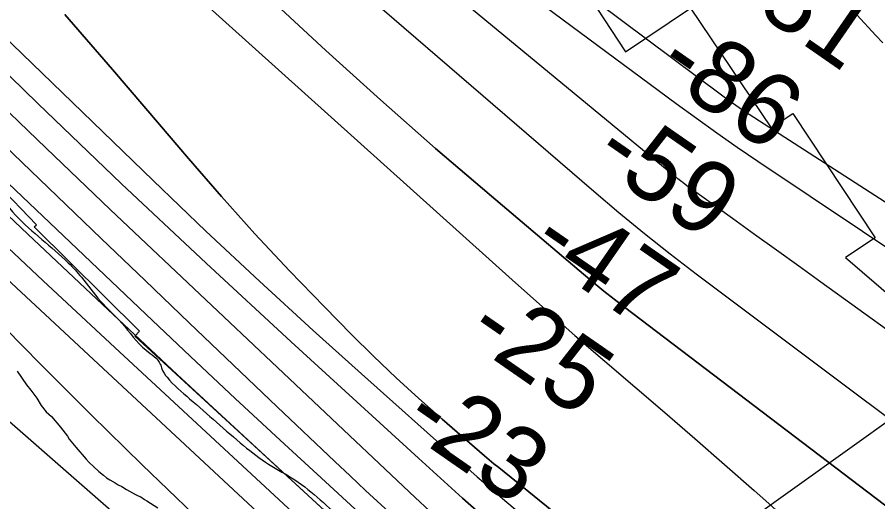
# Model space of a CAD drawing. Extents: x 3297772 to 3335630, y 634068 to 659439.
# Drawn here: x 3314957 to 3315749, y 648817 to 649262 of the extents above; entities that cross this region are included whole.
import ezdxf

# ---------------------------------------------------------------- set-up
doc = ezdxf.new("R2010")
doc.units = 0
for name, color, linetype in [('V-RIVR-EDGE', 7, 'Continuous'), ('V-RIVR-RANG', 7, 'Continuous'), ('V-RRAP-RVMT', 7, 'Continuous'), ('V-SITE-VEGE', 7, 'Continuous'), ('V-TOPO-DPTH', 7, 'Continuous'), ('V-TOPO-MAJR', 7, 'Continuous'), ('V-TOPO-MINR', 7, 'Continuous'), ('V-TOPO-WATR', 7, 'Continuous')]:
    doc.layers.add(name, color=color, linetype=linetype)

msp = doc.modelspace()

# ---------------------------------------------------------------- linework, layer by layer
at = {"layer": 'V-RIVR-EDGE'}
msp.add_spline([(3314761.96, 649274.13), (3314790.41, 649247.37), (3314813.75, 649224.65), (3314842.19, 649196.8), (3314862.25, 649176.28), (3314886.68, 649152.09), (3314900.17, 649138.17), (3314917.68, 649122.77), (3314932.63, 649107.75), (3314956.32, 649080.27), (3314980.03, 649058.28), (3315004.47, 649036.65), (3315016.5, 649023.47), (3315033.99, 649001.49), (3315053.68, 648981.34), (3315075.92, 648956.42), (3315089.04, 648943.6), (3315090.5, 648939.21), (3315095.23, 648931.52), (3315116.02, 648911.73), (3315165.62, 648868.83), (3315188.61, 648851.6), (3315212.7, 648837.28), (3315236.05, 648818.95), (3315259.03, 648798.78), (3315272.17, 648788.15), (3315288.96, 648777.87), (3315298.45, 648775.29), (3315308.31, 648771.25), (3315320.36, 648764.64), (3315332.04, 648756.2), (3315345.54, 648749.22), (3315365.99, 648738.57), (3315396.29, 648721.68), (3315420.02, 648711.02), (3315449.6, 648697.42), (3315476.26, 648687.12), (3315490.87, 648684.89), (3315496.72, 648684.15), (3315504.02, 648679.38), (3315514.6, 648672.04), (3315516.78, 648666.91), (3315520.77, 648653.38), (3315526.95, 648639.84), (3315536.79, 648627.02), (3315542.99, 648621.52), (3315546.65, 648621.15), (3315552.49, 648618.57), (3315560.15, 648612.71), (3315568.54, 648604.64), (3315578.02, 648595.85), (3315592.98, 648584.84), (3315611.6, 648575.66), (3315624.38, 648570.14), (3315634.97, 648566.83), (3315640.81, 648563.52), (3315648.49, 648562.41), (3315656.17, 648563.12), (3315662.38, 648563.84), (3315671.15, 648560.89), (3315676.25, 648556.12), (3315679.17, 648552.83), (3315684.29, 648552.08), (3315687.94, 648550.98), (3315695.94, 648534.87), (3315725.4, 648474.85), (3315731.95, 648461.31), (3315736.69, 648455.81), (3315746.53, 648446.65), (3315756.75, 648438.22), (3315765.49, 648425.77), (3315772.76, 648408.94), (3315789.52, 648388.06), (3315803.72, 648364.63), (3315814.28, 648346.69), (3315829.95, 648328.37), (3315850.74, 648307.49), (3315869.69, 648285.51), (3315901.78, 648253.62), (3315937.52, 648219.54), (3315960.49, 648195.36), (3315980.91, 648175.57), (3315989.31, 648173.35), (3316000.63, 648165.28), (3316008.65, 648158.32), (3316031.64, 648140.71), (3316054.63, 648124.21), (3316085.29, 648105.49), (3316118.5, 648083.11), (3316140.03, 648068.8), (3316157.19, 648061.81), (3316170.34, 648056.66), (3316187.12, 648044.92), (3316195.52, 648041.24), (3316205.38, 648037.93), (3316215.24, 648033.15), (3316238.61, 648020.67), (3316243.71, 648016.63), (3316255.02, 648007.47), (3316268.9, 648000.12), (3316287.88, 647988.38), (3316303.58, 647982.86), (3316316.73, 647978.44), (3316339.37, 647969.97), (3316356.17, 647962.25), (3316375.52, 647951.24), (3316396.32, 647938.03), (3316428.44, 647920.4), (3316474.07, 647891.41), (3316489.4, 647882.24), (3316507.65, 647873.42), (3316517.51, 647867.91), (3316537.95, 647856.89), (3316563.51, 647842.94), (3316578.83, 647832.3), (3316609.5, 647815.04), (3316632.86, 647802.19), (3316646.72, 647790.82), (3316669.34, 647772.49), (3316682.11, 647762.22), (3316696.35, 647755.24), (3316758.75, 647713.78), (3316797.81, 647691.02), (3316819.71, 647676.71), (3316836.86, 647665.7), (3316864.97, 647650.65), (3316895.64, 647634.12), (3316912.43, 647623.11), (3316940.9, 647606.59), (3316996.75, 647574.65), (3317044.57, 647546.75), (3317079.24, 647525.1), (3317111.36, 647506.38), (3317148.23, 647484.72), (3317188.38, 647460.86), (3317213.92, 647442.15), (3317231.44, 647430.41), (3317255.17, 647416.83), (3317274.14, 647402.16), (3317293.12, 647391.14), (3317310.28, 647384.52), (3317333.65, 647373.5), (3317372.71, 647350.37), (3317404.1, 647330.92), (3317490.98, 647282.82), (3317527.85, 647261.52), (3317547.19, 647249.78), (3317572.38, 647235.83), (3317600.86, 647222.6), (3317628.97, 647207.9), (3317656.71, 647189.92), (3317738.1, 647140.37), (3317755.27, 647133.39), (3317770.25, 647129.33), (3317784.85, 647122.71), (3317816.97, 647104.72), (3317840.71, 647094.79), (3317860.06, 647086.34), (3317887.44, 647070.92), (3317915.19, 647055.49), (3317952.07, 647039.68), (3317972.88, 647031.59), (3318008.3, 647014.32), (3318036.78, 647000.36), (3318074.38, 646981.62), (3318112.35, 646961.06), (3318142.65, 646943.44), (3318179.16, 646929.09), (3318205.1, 646919.89), (3318226.27, 646909.6), (3318257.67, 646892.34), (3318275.56, 646883.53), (3318288.34, 646879.47), (3318295.65, 646878.72), (3318317.19, 646868.8), (3318334.34, 646857.06), (3318347.84, 646845.7), (3318357.33, 646839.46), (3318416.47, 646806.41), (3318459.18, 646781.45), (3318477.06, 646771.9), (3318502.98, 646757.21), (3318530, 646743.26), (3318562.13, 646728.56), (3318605.95, 646708.71), (3318643.93, 646694.36), (3318672.78, 646684.05), (3318689.95, 646679.62), (3318708.95, 646676.28), (3318727.21, 646668.56), (3318754.96, 646656.8), (3318823.61, 646624.46), (3318845.88, 646613.07), (3318855.73, 646607.93), (3318871.06, 646596.56), (3318891.87, 646586.27), (3318910.49, 646578.55), (3318938.61, 646566.78), (3318967.1, 646557.57), (3318997.78, 646547.63), (3319022.25, 646539.16), (3319054.39, 646528.11), (3319074.84, 646519.66), (3319089.46, 646516.33), (3319112.47, 646508.23), (3319131.82, 646500.14), (3319166.88, 646486.53), (3319188.43, 646478.8), (3319196.47, 646478.41), (3319208.52, 646474.73), (3319216.19, 646471.42), (3319227.88, 646467), (3319243.95, 646462.21), (3319256.73, 646456.33), (3319262.2, 646449.74), (3319272.42, 646444.6), (3319289.22, 646438.34), (3319307.11, 646430.25), (3319322.08, 646420.71), (3319337.4, 646408.98), (3319358.2, 646395.03), (3319379.01, 646382.55), (3319389.6, 646379.97), (3319400.56, 646376.29), (3319407.49, 646370.42), (3319419.9, 646362.71), (3319436.33, 646355), (3319463.35, 646343.96), (3319503.52, 646327.78), (3319544.44, 646316.71), (3319579.51, 646307.12), (3319606.17, 646299.38), (3319635.03, 646290.9), (3319681.43, 646280.92), (3319730.75, 646269.46), (3319772.77, 646260.58), (3319801.26, 646254.66), (3319808.94, 646254.65), (3319821.73, 646251.32), (3319836.34, 646248), (3319850.96, 646245.77), (3319868.14, 646245.36), (3319890.79, 646242.38), (3319906.87, 646237.95), (3319922.21, 646232.07), (3319930.98, 646230.95), (3319937.92, 646232.03), (3319943.77, 646231.28), (3319960.57, 646225.03), (3319978.84, 646220.6), (3319994.55, 646217.63), (3320020.12, 646210.62), (3320049.71, 646202.51), (3320078.21, 646196.59), (3320106.71, 646192.13), (3320126.8, 646188.06), (3320144.34, 646184), (3320162.97, 646178.1), (3320179.77, 646173.67), (3320196.59, 646173.27), (3320205.36, 646171.42), (3320223.26, 646166.62), (3320274.75, 646148.95), (3320298.86, 646141.21), (3320341.6, 646127.21), (3320376.3, 646115.8), (3320397.48, 646108.07), (3320422.68, 646098.5), (3320444.95, 646088.58), (3320487.3, 646068.37), (3320513.95, 646053.68), (3320559.94, 646025.78), (3320596.07, 646001.2), (3320629.65, 645979.55), (3320649.72, 645963.78), (3320673.08, 645949.83), (3320682.93, 645941.77), (3320711.02, 645921.23)], degree=3, dxfattribs=at)
at = {"layer": 'V-RIVR-RANG'}
msp.add_line((3315168.94, 648470.69), (3315983.31, 649052.76), dxfattribs=at)
at = {"layer": 'V-RRAP-RVMT'}
for p, q in [((3315446.35, 649337.87), (3315516.77, 649230.52)), ((3315516.77, 649230.52), (3315576.39, 649270.71)), ((3315576.39, 649270.71), (3315650.75, 649160.88)), ((3315650.75, 649160.88), (3315670.5, 649173.91)), ((3315670.5, 649173.91), (3315746.27, 649059.75)), ((3314975.24, 649071.76), (3314885.49, 649164.43)), ((3314973.17, 649069.72), (3314975.24, 649071.76)), ((3315069.98, 648974.01), (3314973.17, 649069.72)), ((3315746.27, 649059.75), (3315718.98, 649041.64)), ((3315718.98, 649041.64), (3315797.07, 648974)), ((3315065.59, 648969.28), (3315069.98, 648974.01)), ((3315269.23, 648782.3), (3315065.59, 648969.28))]:
    msp.add_line(p, q, dxfattribs=at)
at = {"layer": 'V-SITE-VEGE'}
msp.add_lwpolyline([(3314957.3, 648937.24), (3314966, 648924.53), (3314970.07, 648919.64), (3314975.49, 648912.4), (3314979.36, 648905.76), (3314984.2, 648899.89), (3314988.86, 648895.39), (3314997.19, 648885.61), (3315003.58, 648877.4), (3315005.32, 648874.66), (3315011.52, 648867.23), (3315021.01, 648856.27), (3315023.73, 648853.33), (3315027.61, 648849.42), (3315032.65, 648844.91), (3315036.73, 648841.58), (3315039.64, 648839.23), (3315042.55, 648837.27), (3315047.41, 648834.51), (3315050.32, 648832.75), (3315053.63, 648831.17), (3315057.9, 648828.43), (3315066.26, 648823.91), (3315068.59, 648822.53), (3315071.12, 648821.55), (3315074.42, 648819.39), (3315076.75, 648818.01), (3315086.66, 648811.54)], dxfattribs=at)
at = {"layer": 'V-TOPO-DPTH'}
for points in [[(3316694.21, 648100.87), (3316227.47, 648453.61), (3316210.66, 648466.34), (3316193.86, 648479.09), (3316177.1, 648491.88), (3316160.35, 648504.7), (3316072.3, 648572.19), (3316011.52, 648618.74), (3315950.7, 648665.23), (3315889.82, 648711.65), (3315828.9, 648758.02), (3315515.92, 648995.94), (3315506.37, 649003.32), (3315496.89, 649010.8), (3315487.52, 649018.43), (3315478.24, 649026.15), (3315393.43, 649097.82), (3315342.16, 649141.86), (3315291.37, 649186.43), (3315241.29, 649231.81), (3315191.7, 649277.72), (3314843.59, 649605.16)], [(3316694.21, 648100.87), (3316227.47, 648453.61), (3316210.66, 648466.34), (3316193.86, 648479.09), (3316177.1, 648491.88), (3316160.35, 648504.7), (3316072.3, 648572.19), (3316011.52, 648618.74), (3315950.7, 648665.23), (3315889.82, 648711.65), (3315828.9, 648758.02), (3315515.92, 648995.94), (3315506.37, 649003.32), (3315496.89, 649010.8), (3315487.52, 649018.43), (3315478.24, 649026.15), (3315393.43, 649097.82), (3315342.16, 649141.86), (3315291.37, 649186.43), (3315241.29, 649231.81), (3315191.7, 649277.72), (3314843.59, 649605.16)], [(3315125.2, 649279.66), (3315415.72, 649018.26), (3315442.85, 648994.07), (3315470.13, 648970.05), (3315497.62, 648946.28), (3315525.25, 648922.67), (3315552.91, 648899.09), (3315580.46, 648875.38), (3315607.84, 648851.47), (3315635.11, 648827.44), (3315645.67, 648818.08), (3315677.84, 648788.96), (3315709.63, 648759.44), (3315740.85, 648729.32), (3315771.69, 648698.79)], [(3315125.2, 649279.66), (3315415.72, 649018.26), (3315442.85, 648994.07), (3315470.13, 648970.05), (3315497.62, 648946.28), (3315525.25, 648922.67), (3315552.91, 648899.09), (3315580.46, 648875.38), (3315607.84, 648851.47), (3315635.11, 648827.44), (3315645.67, 648818.08), (3315677.84, 648788.96), (3315709.63, 648759.44), (3315740.85, 648729.32), (3315771.69, 648698.79)], [(3315001.32, 649264.75), (3315044.99, 649214.34), (3315088.39, 649163.69), (3315114.82, 649132.58), (3315145.19, 649097.66), (3315176.07, 649063.21), (3315207.72, 649029.47), (3315239.88, 648996.19), (3315264.86, 648970.93), (3315285.15, 648950.89), (3315305.74, 648931.17), (3315326.78, 648911.94), (3315348.13, 648893.03), (3315382.61, 648863.21), (3315386.97, 648859.48), (3315391.35, 648855.78), (3315395.76, 648852.12), (3315400.2, 648848.5), (3315681.35, 648620.88), (3315745.73, 648568.71), (3315810.07, 648516.49)], [(3315810.07, 648516.49), (3315745.73, 648568.71), (3315681.35, 648620.88), (3315400.2, 648848.5), (3315395.76, 648852.12), (3315391.35, 648855.78), (3315386.97, 648859.48), (3315382.61, 648863.21), (3315348.13, 648893.03), (3315326.78, 648911.94), (3315305.74, 648931.17), (3315285.15, 648950.89), (3315264.86, 648970.93), (3315239.88, 648996.19), (3315207.72, 649029.47), (3315176.07, 649063.21), (3315145.19, 649097.66), (3315114.82, 649132.58), (3315088.39, 649163.69), (3315044.99, 649214.34), (3315001.32, 649264.75)], [(3315781.86, 648447.38), (3315740.64, 648484.37), (3315699.56, 648521.51), (3315658.7, 648558.9), (3315617.98, 648596.44), (3315577.21, 648633.92), (3315536.22, 648671.16), (3315494.89, 648708.02), (3315453.34, 648744.64), (3315407.75, 648784.47), (3315387.27, 648802.48), (3315366.87, 648820.59), (3315346.6, 648838.83), (3315326.41, 648857.17), (3315209.43, 648964.14), (3315131.2, 649036.45), (3315053.5, 649109.3), (3314976.57, 649182.98), (3314900.16, 649257.2)], [(3314900.16, 649257.2), (3314976.57, 649182.98), (3315053.5, 649109.3), (3315131.2, 649036.45), (3315209.43, 648964.14), (3315326.41, 648857.17), (3315346.6, 648838.83), (3315366.87, 648820.59), (3315387.27, 648802.48), (3315407.75, 648784.47), (3315453.34, 648744.64), (3315494.89, 648708.02), (3315536.22, 648671.16), (3315577.21, 648633.92), (3315617.98, 648596.44), (3315658.7, 648558.9), (3315699.56, 648521.51), (3315740.64, 648484.37), (3315781.86, 648447.38)], [(3315769.09, 648410.33), (3315690.77, 648473.07), (3315613.46, 648537.04), (3315536.83, 648601.85), (3315342.49, 648768.86), (3315338.85, 648772.02), (3315335.22, 648775.19), (3315331.62, 648778.4), (3315328.03, 648781.63), (3315306.37, 648801.28), (3315292.01, 648814.4), (3315277.72, 648827.59), (3315263.52, 648840.87), (3315249.39, 648854.23), (3315196.56, 648904.52), (3315156.07, 648943.09), (3315115.62, 648981.69), (3315075.2, 649020.33), (3315034.8, 649059), (3314856.21, 649230.14)], [(3314856.21, 649230.14), (3315034.8, 649059), (3315075.2, 649020.33), (3315115.62, 648981.69), (3315156.07, 648943.09), (3315196.56, 648904.52), (3315249.39, 648854.23), (3315263.52, 648840.87), (3315277.72, 648827.59), (3315292.01, 648814.4), (3315306.37, 648801.28), (3315328.03, 648781.63), (3315331.62, 648778.4), (3315335.22, 648775.19), (3315338.85, 648772.02), (3315342.49, 648768.86), (3315536.83, 648601.85), (3315613.46, 648537.04), (3315690.77, 648473.07), (3315769.09, 648410.33)], [(3315750.41, 648365.84), (3315596.97, 648496.23), (3315549.25, 648536.93), (3315501.64, 648577.75), (3315454.19, 648618.75), (3315406.84, 648659.87), (3315349.74, 648709.65), (3315331.09, 648726.05), (3315312.52, 648742.55), (3315294.1, 648759.21), (3315275.77, 648775.97), (3315173.77, 648869.98), (3315104.68, 648934.01), (3315035.81, 648998.27), (3314967.28, 649062.89), (3314898.97, 649127.75)]]:
    msp.add_lwpolyline(points, dxfattribs=at)
at = {"layer": 'V-TOPO-MAJR'}
for points in [[(3316267.61, 648529.12), (3316243.03, 648545.76), (3316218.49, 648562.47), (3316193.97, 648579.22), (3316126.71, 648625.3), (3316068.84, 648665.49), (3316011.33, 648706.16), (3315954.34, 648747.57), (3315897.71, 648789.47), (3315581.82, 649026.3), (3315557.82, 649044.69), (3315534.07, 649063.4), (3315510.71, 649082.59), (3315487.62, 649102.1), (3315180.32, 649367.18), (3315126.93, 649413.56), (3315073.75, 649460.18), (3315020.9, 649507.17), (3314968.26, 649554.4), (3314911.81, 649605.4)], [(3314848.29, 649076.16), (3314979.26, 648943.42), (3315025.56, 648897.09), (3315072.24, 648851.14), (3315119.5, 648805.79), (3315167.14, 648760.83), (3315236.7, 648696.01), (3315249.9, 648683.82), (3315263.18, 648671.72), (3315276.58, 648659.75), (3315290.06, 648647.87), (3315382.5, 648567.13), (3315442.73, 648515.53), (3315503.61, 648464.71), (3315565.45, 648415.08), (3315627.94, 648366.23), (3315875.99, 648176.12), (3315906.36, 648153.3), (3315937.01, 648130.87), (3315968.08, 648109.03), (3315999.43, 648087.57), (3316676.74, 647633.39)]]:
    msp.add_lwpolyline(points, dxfattribs=at)
at = {"layer": 'V-TOPO-MINR'}
for points in [[(3314904.74, 649686.57), (3314999.62, 649608.84), (3315051.3, 649567.13), (3315103.37, 649525.92), (3315156.05, 649485.49), (3315209.11, 649445.55), (3315563.36, 649183.03), (3315581.88, 649169.5), (3315600.54, 649156.16), (3315619.38, 649143.09), (3315638.36, 649130.2), (3316168.38, 648775.68), (3316195.62, 648757.43), (3316222.85, 648739.16), (3316250.05, 648720.85), (3316277.23, 648702.51)], [(3316260.96, 648612.34), (3316240.59, 648626.99), (3315696.23, 649019), (3315675.93, 649033.6), (3315655.64, 649048.21), (3315635.33, 649062.81), (3315615.03, 649077.4), (3315577.22, 649104.56), (3315575.82, 649105.58), (3315574.43, 649106.6), (3315571.66, 649108.68), (3315569.42, 649110.37), (3315568.64, 649110.98), (3315564.92, 649113.97), (3315562.93, 649115.57), (3315560.95, 649117.18), (3315558.97, 649118.79), (3315557, 649120.41), (3314908.35, 649654.85)], [(3314843.59, 649605.16), (3315191.7, 649277.72), (3315241.29, 649231.81), (3315291.37, 649186.43), (3315342.16, 649141.86), (3315393.43, 649097.82), (3315478.24, 649026.15), (3315487.52, 649018.43), (3315496.89, 649010.8), (3315506.37, 649003.32), (3315515.92, 648995.94), (3315828.9, 648758.02), (3315889.82, 648711.65), (3315950.7, 648665.23), (3316011.52, 648618.74), (3316072.3, 648572.19), (3316160.35, 648504.7), (3316177.1, 648491.88), (3316193.86, 648479.09), (3316210.66, 648466.34), (3316227.47, 648453.61), (3316694.21, 648100.87)], [(3314720.7, 649461.97), (3315082.36, 649112.31), (3315131.03, 649065.85), (3315180.08, 649019.81), (3315229.71, 648974.38), (3315279.72, 648929.37), (3315357.42, 648860.33), (3315368.92, 648850.2), (3315380.46, 648840.13), (3315392.09, 648830.16), (3315403.77, 648820.24), (3315551.46, 648695.9), (3315610.07, 648645.47), (3315667.93, 648594.22), (3315724.67, 648541.73), (3315780.67, 648488.42)], [(3315375.02, 649362.8), (3315606.16, 649190.08), (3315612.12, 649185.72), (3315618.14, 649181.44), (3315624.25, 649177.29), (3315630.41, 649173.22), (3315810.49, 649057.09)], [(3314690.53, 649355.93), (3315075.75, 648989.54), (3315116.77, 648950.75), (3315157.92, 648912.12), (3315199.3, 648873.71), (3315240.82, 648835.47), (3315302.63, 648778.84), (3315313.39, 648769.07), (3315324.21, 648759.36), (3315335.1, 648749.73), (3315346.05, 648740.17), (3315460.08, 648641.47), (3315528.58, 648583.2), (3315597.73, 648525.74), (3315667.86, 648469.47), (3315738.64, 648414), (3315941.79, 648257.63), (3315970.31, 648236.16), (3315999.14, 648215.12), (3316028.42, 648194.72), (3316058.01, 648174.74), (3316582.21, 647828.99)], [(3315125.2, 649279.66), (3315415.72, 649018.26), (3315442.85, 648994.07), (3315470.13, 648970.05), (3315497.62, 648946.28), (3315525.25, 648922.67), (3315552.91, 648899.09), (3315580.46, 648875.38), (3315607.84, 648851.47), (3315635.11, 648827.44), (3315645.67, 648818.08), (3315677.84, 648788.96), (3315709.63, 648759.44), (3315740.85, 648729.32), (3315771.69, 648698.79)], [(3315001.32, 649264.75), (3315044.99, 649214.34), (3315088.39, 649163.69), (3315114.82, 649132.58), (3315145.19, 649097.66), (3315176.07, 649063.21), (3315207.72, 649029.47), (3315239.88, 648996.19), (3315264.86, 648970.93), (3315285.15, 648950.89), (3315305.74, 648931.17), (3315326.78, 648911.94), (3315348.13, 648893.03), (3315382.61, 648863.21), (3315386.97, 648859.48), (3315391.35, 648855.78), (3315395.76, 648852.12), (3315400.2, 648848.5), (3315681.35, 648620.88), (3315745.73, 648568.71), (3315810.07, 648516.49)], [(3315753.3, 649238.75), (3315746.95, 649245.69), (3315729.27, 649264.56)], [(3314900.16, 649257.2), (3314976.57, 649182.98), (3315053.5, 649109.3), (3315131.2, 649036.45), (3315209.43, 648964.14), (3315326.41, 648857.17), (3315346.6, 648838.83), (3315366.87, 648820.59), (3315387.27, 648802.48), (3315407.75, 648784.47), (3315453.34, 648744.64), (3315494.89, 648708.02), (3315536.22, 648671.16), (3315577.21, 648633.92), (3315617.98, 648596.44), (3315658.7, 648558.9), (3315699.56, 648521.51), (3315740.64, 648484.37), (3315781.86, 648447.38)], [(3314925.27, 649198.49), (3314983.97, 649141.99), (3315042.99, 649085.82), (3315323.4, 648821.23), (3315336.67, 648808.78), (3315349.99, 648796.37), (3315363.38, 648784.04), (3315376.81, 648771.76), (3315390.3, 648759.54), (3315403.82, 648747.36), (3315417.38, 648735.23), (3315430.98, 648723.13), (3315436.77, 648718), (3315453.31, 648703.39), (3315469.88, 648688.81), (3315486.5, 648674.28), (3315503.15, 648659.79), (3315668.34, 648516.48), (3315724.85, 648468.3), (3315781.9, 648420.78)], [(3314898.97, 649127.75), (3314967.28, 649062.89), (3315035.81, 648998.27), (3315104.68, 648934.01), (3315173.77, 648869.98), (3315275.77, 648775.97), (3315294.1, 648759.21), (3315312.52, 648742.55), (3315331.09, 648726.05), (3315349.74, 648709.65), (3315406.84, 648659.87), (3315454.19, 648618.75), (3315501.64, 648577.75), (3315549.25, 648536.93), (3315596.97, 648496.23), (3315750.41, 648365.84)], [(3314867.74, 649096.42), (3315275.74, 648717.02), (3315281.51, 648711.7), (3315287.31, 648706.4), (3315293.15, 648701.16), (3315299.01, 648695.94), (3315304.9, 648690.74), (3315310.79, 648685.55), (3315316.68, 648680.35), (3315322.57, 648675.16), (3315325.66, 648672.45), (3315333.07, 648665.88), (3315340.47, 648659.29), (3315347.83, 648652.66), (3315355.16, 648646), (3315502.72, 648511.39), (3315574.47, 648447.53), (3315647.21, 648384.86), (3315721.46, 648323.99), (3315796.71, 648264.3)], [(3314911.41, 649085.65), (3314981.3, 649020.15), (3315051.4, 648954.88), (3315248.2, 648772.59), (3315274.18, 648748.71), (3315300.3, 648724.97), (3315326.61, 648701.44), (3315353.04, 648678.06), (3315379.59, 648654.8), (3315406.18, 648631.58), (3315432.81, 648608.41), (3315459.47, 648585.28), (3315480.35, 648567.21), (3315517.41, 648535), (3315554.4, 648502.7), (3315591.26, 648470.26), (3315628.04, 648437.73), (3315683.4, 648388.58), (3315728.36, 648349.47), (3315773.83, 648310.98)], [(3314763.47, 649054.29), (3315193.66, 648678.14), (3315216.68, 648658.09), (3315239.75, 648638.1), (3315262.9, 648618.2), (3315286.1, 648598.36), (3315309.24, 648578.46), (3315332.26, 648558.41), (3315355.1, 648538.16), (3315377.82, 648517.77), (3315385.53, 648510.79), (3315407.34, 648488.67), (3315427.32, 648465.16)]]:
    msp.add_lwpolyline(points, dxfattribs=at)
at = {"layer": 'V-TOPO-WATR'}
msp.add_lwpolyline([(3314856.21, 649230.14), (3315034.8, 649059), (3315075.2, 649020.33), (3315115.62, 648981.69), (3315156.07, 648943.09), (3315196.56, 648904.52), (3315249.39, 648854.23), (3315263.52, 648840.87), (3315277.72, 648827.59), (3315292.01, 648814.4), (3315306.37, 648801.28), (3315328.03, 648781.63), (3315331.62, 648778.4), (3315335.22, 648775.19), (3315338.85, 648772.02), (3315342.49, 648768.86), (3315536.83, 648601.85), (3315613.46, 648537.04), (3315690.77, 648473.07), (3315769.09, 648410.33)], dxfattribs=at)

# ---------------------------------------------------------------- texts
at = {"layer": 'V-RIVR-RANG'}
for s, p in [('-81', (3315610.74, 649285.14)), ('-86', (3315542.1, 649211.04)), ('-59', (3315484.29, 649129.43)), ('-47', (3315426.49, 649047.82)), ('-25', (3315367.61, 648966.96)), ('-23', (3315309.16, 648885.8))]:
    msp.add_text(s, height=67, rotation=325.28619, dxfattribs=at).set_placement(p)

doc.saveas('drawing.dxf')
